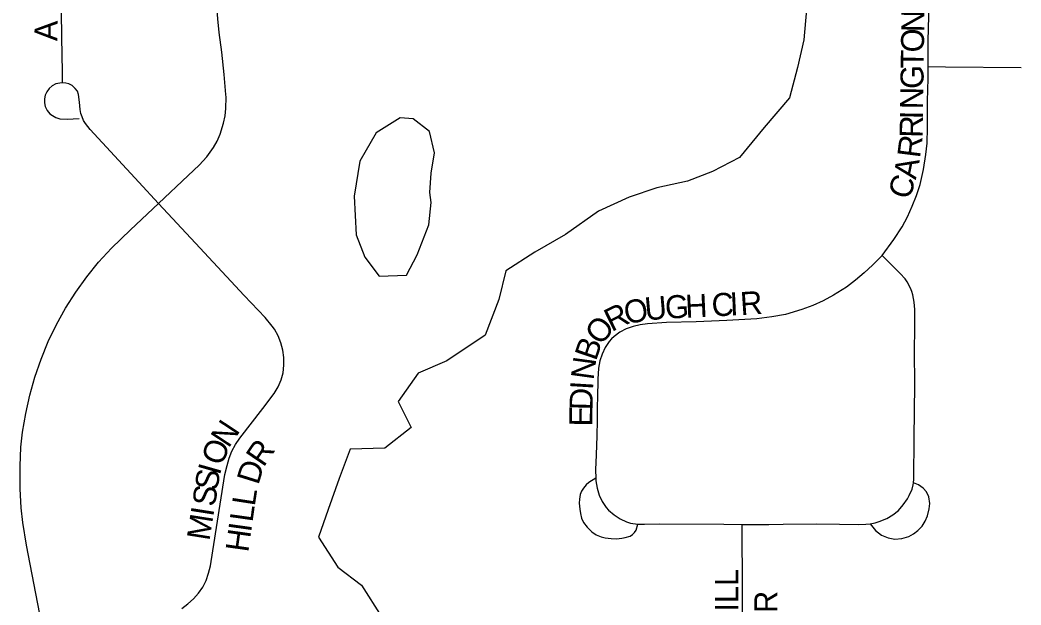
# Model space of a CAD drawing. Extents: x 1443599 to 1910620, y 1028088 to 1361369.
# Drawn here: x 1641860 to 1644034, y 1288109 to 1289379 of the extents above; entities that cross this region are included whole.
import ezdxf

# ---------------------------------------------------------------- set-up
doc = ezdxf.new("R2010")
doc.units = 0
for name, color, linetype in [('GM_X_City_Street', 7, 'Continuous'), ('GM_X_City_Street_Text', 7, 'Continuous'), ('GM_X_Minor_Lake', 7, 'Continuous'), ('GM_X_Minor_River', 7, 'Continuous')]:
    doc.layers.add(name, color=color, linetype=linetype)

msp = doc.modelspace()

# ---------------------------------------------------------------- linework, layer by layer
at = {"layer": 'GM_X_City_Street'}
for points in [[(1641952, 1289242.3), (1641951.8, 1289266.5), (1641950.5, 1289340.6), (1641950.1, 1289398.3), (1641950.9, 1289431.5), (1641951.5, 1289440.1), (1641953, 1289448.8), (1641956, 1289457.3), (1641960.8, 1289465.2), (1642023, 1289531.6), (1642139, 1289657.8), (1642234.9, 1289761.7), (1642495.8, 1290040.2), (1642628.2, 1290182.8), (1642670.5, 1290231)], [(1643831.7, 1289277.8), (1643831.7, 1289292.9), (1643831.7, 1289325.6), (1643832.2, 1289333.8), (1643835, 1289440.3), (1643838, 1289563.4), (1643840, 1289670.2), (1643841.8, 1289735.8), (1643842.3, 1289785.2), (1643841.7, 1289818.4), (1643839, 1289851.4), (1643834.2, 1289884.3), (1643828.8, 1289908.7), (1643821.9, 1289932.7), (1643810.6, 1289964), (1643793.9, 1290001.8), (1643775.3, 1290038.8), (1643754.9, 1290074.7), (1643713, 1290141.5)], [(1642306.7, 1289217.3), (1642303.3, 1289260.4), (1642297.8, 1289308.8), (1642292.6, 1289352), (1642289.2, 1289381), (1642288.1, 1289400.4), (1642288.1, 1289418.1), (1642289.8, 1289431.7), (1642293.7, 1289447.1), (1642298.3, 1289461.9), (1642305.1, 1289476.7), (1642315.3, 1289494.3), (1642329, 1289513.7), (1642427.9, 1289618.2)], [(1643731.9, 1288867.7), (1643757.4, 1288902.2), (1643775.3, 1288930), (1643787.4, 1288951.9), (1643797.6, 1288974.7), (1643806.5, 1288997.8), (1643814.5, 1289021.5), (1643821.7, 1289054), (1643826.6, 1289086.9), (1643829.5, 1289111.8), (1643830.9, 1289144.9), (1643830.8, 1289202.4), (1643831.7, 1289251.8), (1643831.7, 1289277.8)], [(1643831.7, 1289277.8), (1643869.8, 1289277.4), (1644033.6, 1289275.5)], [(1641952, 1289242.3), (1641946, 1289241.7), (1641937.6, 1289239.9), (1641929.5, 1289235.6), (1641923, 1289229.9), (1641918.1, 1289223.2), (1641914.7, 1289215.8), (1641913.1, 1289207.9), (1641912.7, 1289198.9), (1641914.6, 1289191.4), (1641918.4, 1289182.5), (1641924.5, 1289175.4), (1641930.1, 1289171.7), (1641937.6, 1289167.5), (1641946.5, 1289164.6), (1641962, 1289163.3), (1641988.3, 1289165.1)], [(1642160.8, 1288980.9), (1642118.1, 1289026.9), (1642012, 1289141), (1642001.9, 1289153.9), (1641997.8, 1289160.9), (1641994.5, 1289168.4), (1641992.1, 1289176.2), (1641990.4, 1289184.2), (1641988.8, 1289200.5), (1641987.1, 1289216.8), (1641984.3, 1289224.5), (1641979.8, 1289230.4), (1641972.8, 1289236.5), (1641965.9, 1289239.9), (1641959, 1289241.4), (1641952, 1289242.3)], [(1642160.8, 1288980.9), (1642225.2, 1289041), (1642248.9, 1289063.7), (1642265.3, 1289082), (1642279.9, 1289101.8), (1642288, 1289116), (1642294.4, 1289131.1), (1642301.7, 1289154.6), (1642305.2, 1289170.6), (1642307.1, 1289186.9), (1642307.2, 1289211.4), (1642306.7, 1289217.3)], [(1641912.9, 1288036.6), (1641906.5, 1288070.4), (1641873.8, 1288239.4), (1641865.9, 1288288), (1641862.1, 1288320.5), (1641859.9, 1288361.4), (1641859.8, 1288410.6), (1641861.8, 1288451.6), (1641865.2, 1288484.2), (1641872.1, 1288524.6), (1641881.2, 1288564.5), (1641892.3, 1288604), (1641905.5, 1288642.8), (1641921, 1288680.8), (1641938.8, 1288717.7), (1641958.9, 1288753.4), (1641981, 1288787.9), (1642004.9, 1288821.3), (1642030.5, 1288853.3), (1642058.1, 1288883.5), (1642099.4, 1288923.4), (1642160.8, 1288980.9)], [(1642210.9, 1288102), (1642224.2, 1288111.5), (1642236.2, 1288122.6), (1642247.2, 1288134.8), (1642256.6, 1288148.2), (1642264, 1288162.8), (1642269.4, 1288178.3), (1642273.2, 1288194.2), (1642278.8, 1288226.5), (1642304.6, 1288392.2), (1642309.3, 1288412.2), (1642313.8, 1288427.9), (1642320.1, 1288443), (1642327.8, 1288457.5), (1642336.8, 1288471.2), (1642387.2, 1288535.8), (1642411.9, 1288568.6), (1642420.4, 1288582.6), (1642426.8, 1288597.6), (1642430.9, 1288613.4), (1642432.8, 1288629.7), (1642432.9, 1288646.1), (1642430.7, 1288662.3), (1642426.2, 1288678.1), (1642420.2, 1288693.3), (1642412.5, 1288707.7), (1642407.7, 1288714.4), (1642391.9, 1288733.2), (1642346.6, 1288780.6), (1642240.6, 1288894.6), (1642160.8, 1288980.9)], [(1643731.9, 1288867.7), (1643711.4, 1288847), (1643693.3, 1288829.9), (1643674.3, 1288813.9), (1643654.3, 1288799.1), (1643626.1, 1288781.5), (1643604.2, 1288769.6), (1643581.5, 1288759.2), (1643557.9, 1288750.7), (1643521.9, 1288740), (1643492.4, 1288734.4), (1643460.1, 1288730.2), (1643394.9, 1288726.9), (1643327.8, 1288724), (1643263.5, 1288722.1), (1643222.8, 1288719.5), (1643206.9, 1288717.4), (1643191.3, 1288714), (1643176.5, 1288708.8), (1643162.6, 1288701.5), (1643150.2, 1288692.2), (1643144.5, 1288686.9), (1643139.5, 1288681), (1643130.7, 1288668), (1643123.7, 1288653.9), (1643118.8, 1288639.1), (1643116.2, 1288623.5), (1643114.5, 1288599.4), (1643113.8, 1288558.2), (1643113, 1288541.9), (1643113, 1288509.3), (1643112.3, 1288476.5), (1643110.8, 1288435.3), (1643109.4, 1288402.7), (1643110.1, 1288384.4)], [(1643800.2, 1288374.4), (1643801.1, 1288382.5), (1643801.3, 1288472.1), (1643802.9, 1288586.9), (1643802.4, 1288660.7), (1643802.9, 1288710), (1643802.8, 1288750.8), (1643801.6, 1288766.7), (1643798.8, 1288782.3), (1643796.6, 1288789.8), (1643793.9, 1288797.1), (1643786.6, 1288810.8), (1643782.1, 1288817.2), (1643771.5, 1288828.9), (1643731.9, 1288867.7)], [(1643110.1, 1288384.4), (1643095, 1288374.9), (1643089.2, 1288370.1), (1643083.2, 1288363.1), (1643079.3, 1288356.3), (1643076.4, 1288349.3), (1643074.7, 1288339.1), (1643074.2, 1288330.4), (1643075.2, 1288316.9), (1643076.7, 1288308.2), (1643079.3, 1288297.8), (1643083.5, 1288288.6), (1643091.4, 1288278.5), (1643101.3, 1288268.3), (1643111.2, 1288261.8), (1643121.9, 1288257), (1643130.8, 1288254.8), (1643143.9, 1288253.4), (1643155.2, 1288252.9), (1643166.6, 1288254.1), (1643174.3, 1288255.6), (1643184.5, 1288258.7), (1643189.8, 1288262.1), (1643194.2, 1288266.7), (1643197.5, 1288272), (1643201.4, 1288284.8)], [(1643110.1, 1288384.4), (1643110.4, 1288378.6), (1643112.8, 1288362.9), (1643117.3, 1288347.9), (1643124, 1288333.8), (1643132.8, 1288321), (1643138, 1288315.2), (1643149.8, 1288305), (1643163, 1288296.4), (1643177.2, 1288289.8), (1643185.5, 1288287), (1643201.4, 1288284.8)], [(1643705.9, 1288285.5), (1643716.7, 1288287.7), (1643725.7, 1288290.2), (1643742, 1288296.7), (1643755.5, 1288304.8), (1643767.6, 1288314.7), (1643778, 1288326.4), (1643786.8, 1288339.5), (1643790.9, 1288346.6), (1643797.4, 1288360.8), (1643799.7, 1288369.8), (1643800.2, 1288374.4)], [(1643705.9, 1288285.5), (1643717.6, 1288271), (1643730.3, 1288261.1), (1643744.8, 1288254.7), (1643759.7, 1288252.5), (1643775.1, 1288253.9), (1643790.1, 1288257.9), (1643799.9, 1288263.6), (1643809.9, 1288270.6), (1643819, 1288280.1), (1643825.8, 1288291), (1643830.3, 1288302.7), (1643833.9, 1288318.1), (1643835.3, 1288329.4), (1643833.4, 1288343.9), (1643828.4, 1288355.2), (1643821.2, 1288362.9), (1643811.2, 1288369.7), (1643800.2, 1288374.4)], [(1643201.4, 1288284.8), (1643215.8, 1288284.4), (1643248.7, 1288285.6), (1643388, 1288284.4), (1643428.4, 1288284.3)], [(1643429.1, 1287825.4), (1643428.8, 1287893.1), (1643428.1, 1288041.3), (1643429, 1288098.6), (1643428.6, 1288139.7), (1643428.4, 1288284.3)], [(1643428.4, 1288284.3), (1643485.8, 1288284.2), (1643517.3, 1288285), (1643590.3, 1288285.4), (1643639.6, 1288285), (1643680.5, 1288284), (1643696.6, 1288284.7), (1643705.9, 1288285.5)]]:
    msp.add_lwpolyline(points, dxfattribs=at)
at = {"layer": 'GM_X_Minor_Lake'}
msp.add_line((1642753, 1288982.5), (1642749.6, 1289004.7), dxfattribs=at)
msp.add_lwpolyline([(1642749.6, 1289004.7), (1642752.6, 1289046.7), (1642759.6, 1289090.7), (1642748.8, 1289137), (1642713.5, 1289164), (1642685.6, 1289166.7), (1642632.9, 1289133.9), (1642597.5, 1289072.6), (1642585.7, 1288996.6), (1642589.6, 1288912.3), (1642608.4, 1288863.8), (1642639.4, 1288822.9), (1642699.3, 1288825.4), (1642722.3, 1288869), (1642747.9, 1288934.5), (1642753, 1288982.5)], dxfattribs=at)
at = {"layer": 'GM_X_Minor_River'}
msp.add_lwpolyline([(1643567.5, 1289401.8), (1643561.9, 1289335.8), (1643548.5, 1289275.9), (1643530.9, 1289210.2), (1643475.5, 1289145.3), (1643422, 1289080.5), (1643363.4, 1289049.8), (1643309, 1289029.1), (1643242.8, 1289014.7), (1643182.4, 1288994.1), (1643115.8, 1288963.6), (1643044.7, 1288913.2), (1642977.9, 1288874.8), (1642915.1, 1288834.2), (1642899.6, 1288772.4), (1642869.8, 1288694.9), (1642786.6, 1288638.8), (1642724.1, 1288612.3), (1642680.7, 1288551.2), (1642709.2, 1288494.3), (1642652.3, 1288449.6), (1642576.4, 1288447.4), (1642552.9, 1288383.8), (1642529.3, 1288316.2), (1642507.9, 1288256.6), (1642550.2, 1288191.4), (1642601.1, 1288152.1), (1642645.4, 1288082.8)], dxfattribs=at)

# ---------------------------------------------------------------- texts
at = {"layer": 'GM_X_City_Street_Text'}
for s, rotation, p in [('N', 89.137, (1643823.4, 1289352.1)), ('A', 89.6939, (1641941.1, 1289332.7)), ('O', 89.137, (1643822.7, 1289308.1)), ('T', 89.1257, (1643822.2, 1289272.9)), ('G', 89.1475, (1643821.6, 1289228.9)), ('N', 89.1475, (1643820.9, 1289184.9)), ('R', 88.6522, (1643819.6, 1289122.8)), ('I', 89.168, (1643820.6, 1289162.9)), ('R', 82.8053, (1643814.2, 1289077.9)), ('A', 78.8945, (1643805.2, 1289031.1)), ('C', 71.4114, (1643790.7, 1288986.7)), ('O', 11.9314, (1643176.9, 1288717.7)), ('U', 5.0341, (1643218.4, 1288726.6)), ('G', 2.8428, (1643261.7, 1288730.4)), ('H', 2.7107, (1643305.6, 1288732.6)), ('C', 2.7132, (1643362.8, 1288735.3)), ('I', 2.6681, (1643402.3, 1288737.2)), ('R', 3.7107, (1643425.3, 1288738.2)), ('R', 26.4021, (1643144.6, 1288701.2)), ('O', 50.6814, (1643121, 1288670.6)), ('B', 71.158, (1643110.5, 1288637.3)), ('N', 82.2378, (1643105.2, 1288596.2)), ('D', 88.5138, (1643102.9, 1288531.6)), ('I', 86.5873, (1643104, 1288575.2)), ('E', 89.6448, (1643102.6, 1288496.7)), ('N', 56.5161, (1642312.7, 1288448.1)), ('O', 70.0374, (1642299.1, 1288409.5)), ('R', 55.8317, (1642388.6, 1288406.7)), ('D', 72.7333, (1642377.2, 1288368.2)), ('S', 81.0586, (1642288.2, 1288356)), ('I', 74.1086, (1642293.4, 1288389.2)), ('S', 81.0502, (1642282.8, 1288321.2)), ('L', 81.2518, (1642369.4, 1288322.4)), ('I', 81.0478, (1642279.3, 1288299.5)), ('L', 81.9395, (1642364.5, 1288287.7)), ('M', 81.0558, (1642271.1, 1288247.3)), ('H', 82.0832, (1642355.4, 1288222.4)), ('I', 82.0812, (1642361.5, 1288266)), ('OGILL', 90, (1643419.4, 1287990.8)), ('DR', 90, (1643504.5, 1288043.6))]:
    msp.add_text(s, height=50, rotation=rotation, dxfattribs=at).set_placement(p)

doc.saveas('drawing.dxf')
